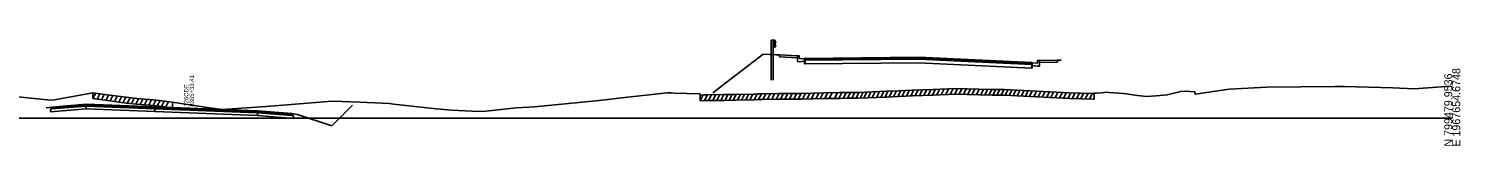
# Model space of a CAD drawing. Extents: x 1017 to 19997, y -1947 to 50737.
# Drawn here: x 14702 to 15203, y 14990 to 15027 of the extents above; entities that cross this region are included whole.
import ezdxf

# ---------------------------------------------------------------- set-up
doc = ezdxf.new("R2010")
doc.units = 0
for name, color, linetype in [('RD_GPK_XS_Cell', 7, 'Continuous'), ('RD_XS_Base', 7, 'Continuous'), ('RD_XS_CurbBase', 7, 'Continuous'), ('RD_XS_ExGround', 7, 'Continuous'), ('RD_XS_ExPaveRet', 7, 'Continuous'), ('RD_XS_GR', 7, 'Continuous'), ('RD_XS_Greenside', 7, 'Continuous'), ('RD_XS_Pave', 7, 'Continuous'), ('RD_XS_PaveOvlay', 7, 'Continuous'), ('RD_XS_SW', 7, 'Continuous'), ('RD_XS_SWbase', 7, 'Continuous'), ('RD_XS_TieSlope', 7, 'Continuous'), ('RD_XS_TX_Notes', 7, 'Continuous')]:
    doc.layers.add(name, color=color, linetype=linetype)

msp = doc.modelspace()

# ---------------------------------------------------------------- linework, layer by layer
at = {"layer": 'RD_GPK_XS_Cell'}
msp.add_line((14600, 15000), (15200, 15000), dxfattribs=at)
at = {"layer": 'RD_XS_Base'}
for points in [[(14973.43, 15018.94), (14973.43, 15020.27)], [(14973.56, 15018.94), (14973.43, 15018.94)], [(14973.56, 15018.94), (14973.56, 15020.28)], [(15052.93, 15017.47), (15013.25, 15019.33), (14973.56, 15018.94)], [(15052.93, 15018.8), (15052.93, 15017.47)], [(15053.06, 15017.46), (15052.93, 15017.47)], [(15053.06, 15018.79), (15053.06, 15017.46)], [(14709.54, 15003.18), (14710.04, 15003.22), (14722.05, 15004.19)], [(14722.05, 15003.19), (14709.54, 15002.18)], [(14709.54, 15002.18), (14709.54, 15003.18)], [(14722.05, 15003.19), (14722.05, 15004.19)], [(14782.05, 15000.86), (14758.05, 15001.79), (14722.05, 15003.19)], [(14746.05, 15003.26), (14746.05, 15002.26)], [(14782.05, 15000.86), (14758.05, 15001.79), (14746.05, 15002.26)], [(14782.05, 15001.86), (14782.05, 15000.86)], [(14782.05, 15001.86), (14794.05, 15000.91), (14794.55, 15000.87)], [(14794.55, 14999.87), (14782.05, 15000.86)], [(14794.55, 15000.87), (14794.55, 14999.87)]]:
    msp.add_lwpolyline(points, dxfattribs=at)
at = {"layer": 'RD_XS_CurbBase'}
for points in [[(14973.43, 15020.87), (14971.64, 15020.74), (14971.54, 15021.74), (14970.91, 15021.76)], [(14970.91, 15021.76), (14970.91, 15019.76)], [(14970.91, 15019.76), (14971.64, 15019.74), (14973.43, 15019.87)], [(14973.43, 15019.87), (14973.43, 15020.87)], [(15053.06, 15019.38), (15054.85, 15019.19), (15054.95, 15020.19), (15055.59, 15020.18)], [(15053.06, 15018.38), (15053.06, 15019.38)], [(15055.59, 15018.18), (15054.85, 15018.19), (15053.06, 15018.38)], [(15055.59, 15020.18), (15055.59, 15018.18)]]:
    msp.add_lwpolyline(points, dxfattribs=at)
at = {"layer": 'RD_XS_ExGround'}
msp.add_lwpolyline([(14690.12, 15008.22), (14708.38, 15006.33), (14710.24, 15006.3), (14723.82, 15008.77), (14724.46, 15008.88), (14725.26, 15008.77), (14730.34, 15007.99), (14736.05, 15007.27), (14739.79, 15006.83), (14745.52, 15006.35), (14747.7, 15006.18), (14750.35, 15005.84), (14752.27, 15005.61), (14765.12, 15003.62), (14767.19, 15003.31), (14769.73, 15002.95), (14784.99, 15004.11), (14786.28, 15004.18), (14788.05, 15004.31), (14806.64, 15005.83), (14808.52, 15005.96), (14817.83, 15005.52), (14828.14, 15005.05), (14829.54, 15004.86), (14831.76, 15004.63), (14844.53, 15003.25), (14849.98, 15002.76), (14857.03, 15002.45), (14860.81, 15002.25), (14872.62, 15003.56), (14878.97, 15003.96), (14901.49, 15006.15), (14908.48, 15006.95), (14925.33, 15008.86), (14926.38, 15008.82), (14926.78, 15008.79), (14927.7, 15008.75), (14936.82, 15008.49), (14936.92, 15008.03), (14938.12, 15008.17), (14938.83, 15008.18), (14944.65, 15008.21), (14945.45, 15008.21), (14949.32, 15008.28), (14955.55, 15008.38), (14955.87, 15008.39), (14957.02, 15008.47), (14958.74, 15008.48), (14964.23, 15008.57), (14967.66, 15008.64), (14969.34, 15008.65), (14972.5, 15008.66), (14980.1, 15008.8), (14985.6, 15008.91), (14988.22, 15008.94), (14992.02, 15008.97), (15002.12, 15009.37), (15006.28, 15009.51), (15011.18, 15009.73), (15018.39, 15010.02), (15026.21, 15010.39), (15034.41, 15010.15), (15038.99, 15010.02), (15040.28, 15010.03), (15043.29, 15009.97), (15066.05, 15008.85), (15074.32, 15008.61), (15074.68, 15008.59), (15074.7, 15008.77), (15075.41, 15008.74), (15077.49, 15008.87), (15079.2, 15009.02), (15079.95, 15008.99), (15085.02, 15008.65), (15089.84, 15007.87), (15092.98, 15007.53), (15096.42, 15007.76), (15100.32, 15008.12), (15104.99, 15009.28), (15106.68, 15009.43), (15109.92, 15009.24), (15110.05, 15008.34), (15121.98, 15010.15), (15135.19, 15010.86), (15159.04, 15011.03), (15160.93, 15011.05), (15162.3, 15011.01), (15179.26, 15010.59), (15186.72, 15010.28), (15196.24, 15010.89), (15198, 15011.05), (15200, 15011.15)], dxfattribs=at)
at = {"layer": 'RD_XS_ExPaveRet'}
for p, q in [((14724.46, 15006.88), (14724.46, 15008.88)), ((14724.46, 15006.88), (14725.4, 15008.75)), ((14724.46, 15006.88), (14725.26, 15006.77)), ((14725.96, 15006.66), (14726.89, 15008.52)), ((14727.46, 15006.43), (14728.39, 15008.29)), ((14728.96, 15006.2), (14729.89, 15008.06)), ((14730.46, 15005.98), (14731.41, 15007.86)), ((14731.96, 15005.79), (14732.91, 15007.67)), ((14733.46, 15005.6), (14734.41, 15007.48)), ((14734.96, 15005.41), (14735.91, 15007.29)), ((14736.46, 15005.22), (14737.41, 15007.11)), ((14737.96, 15005.05), (14738.91, 15006.93)), ((14936.92, 15006.03), (14937.98, 15008.16)), ((14936.92, 15006.03), (14936.92, 15008.03)), ((14938.42, 15006.17), (14939.42, 15008.18)), ((14939.85, 15006.18), (14940.85, 15008.19)), ((14941.28, 15006.19), (14942.28, 15008.19)), ((14942.7, 15006.2), (14943.71, 15008.2)), ((14944.13, 15006.2), (14945.13, 15008.21)), ((14945.57, 15006.21), (14946.57, 15008.23)), ((14947.02, 15006.23), (14948.03, 15008.25)), ((14948.47, 15006.26), (14949.48, 15008.28)), ((14949.93, 15006.29), (14950.94, 15008.3)), ((14951.38, 15006.31), (14952.39, 15008.33)), ((14952.84, 15006.34), (14953.85, 15008.35)), ((14954.29, 15006.36), (14955.3, 15008.38)), ((14955.75, 15006.38), (14956.78, 15008.45)), ((14957.31, 15006.47), (14958.31, 15008.48)), ((14958.84, 15006.48), (14959.85, 15008.5)), ((14960.38, 15006.51), (14961.39, 15008.52)), ((14961.93, 15006.53), (14962.93, 15008.55)), ((14963.47, 15006.55), (14964.47, 15008.57)), ((14965.01, 15006.58), (14966.02, 15008.6)), ((14966.55, 15006.61), (14967.56, 15008.63)), ((14968.1, 15006.64), (14969.1, 15008.65)), ((14969.64, 15006.66), (14970.64, 15008.66)), ((14971.17, 15006.66), (14972.18, 15008.66)), ((14972.71, 15006.67), (14973.72, 15008.68)), ((14974.26, 15006.69), (14975.27, 15008.71)), ((14975.81, 15006.72), (14976.82, 15008.74)), ((14977.36, 15006.75), (14978.37, 15008.77)), ((14978.91, 15006.78), (14979.92, 15008.8)), ((14980.46, 15006.81), (14981.47, 15008.83)), ((14982.07, 15006.84), (14983.08, 15008.86)), ((14983.86, 15006.87), (14984.87, 15008.89)), ((14985.42, 15006.9), (14986.42, 15008.92)), ((14986.97, 15006.93), (14987.97, 15008.94)), ((14988.47, 15006.95), (14989.47, 15008.95)), ((14989.96, 15006.96), (14990.97, 15008.96)), ((14991.42, 15006.97), (14992.43, 15008.99)), ((14992.88, 15007), (14993.9, 15009.04)), ((14994.17, 15007.06), (14995.19, 15009.1)), ((14995.61, 15007.11), (14996.63, 15009.15)), ((14997.1, 15007.17), (14998.12, 15009.21)), ((14998.58, 15007.23), (14999.6, 15009.27)), ((15000.07, 15007.29), (15001.09, 15009.33)), ((15001.56, 15007.35), (15002.58, 15009.39)), ((15003.05, 15007.4), (15004.07, 15009.43)), ((15004.53, 15007.45), (15005.55, 15009.48)), ((15006.01, 15007.5), (15007.04, 15009.54)), ((15007.5, 15007.56), (15008.53, 15009.61)), ((15009.02, 15007.63), (15010.05, 15009.68)), ((15010.54, 15007.7), (15011.56, 15009.75)), ((15012.06, 15007.77), (15013.08, 15009.81)), ((15013.57, 15007.83), (15014.59, 15009.87)), ((15015.09, 15007.89), (15016.11, 15009.93)), ((15016.6, 15007.95), (15017.62, 15009.99)), ((15018.11, 15008.01), (15019.14, 15010.05)), ((15019.63, 15008.08), (15020.66, 15010.12)), ((15021.21, 15008.15), (15022.23, 15010.2)), ((15022.78, 15008.23), (15023.81, 15010.27)), ((15024.36, 15008.3), (15025.38, 15010.35)), ((15025.94, 15008.37), (15026.93, 15010.37)), ((15027.46, 15008.35), (15028.45, 15010.32)), ((15028.98, 15008.31), (15029.97, 15010.28)), ((15030.5, 15008.26), (15031.48, 15010.24)), ((15032.01, 15008.22), (15033, 15010.19)), ((15033.54, 15008.18), (15034.52, 15010.15)), ((15035.07, 15008.13), (15036.06, 15010.11)), ((15036.48, 15008.09), (15037.47, 15010.07)), ((15037.89, 15008.06), (15038.87, 15010.03)), ((15039.29, 15008.03), (15040.29, 15010.03)), ((15040.72, 15008.02), (15041.71, 15010)), ((15042.15, 15007.99), (15043.14, 15009.97)), ((15043.57, 15007.96), (15044.55, 15009.91)), ((15044.98, 15007.89), (15045.96, 15009.84)), ((15046.39, 15007.82), (15047.36, 15009.77)), ((15047.79, 15007.75), (15048.77, 15009.7)), ((15049.2, 15007.68), (15050.18, 15009.63)), ((15050.61, 15007.61), (15051.59, 15009.56)), ((15052.1, 15007.54), (15053.07, 15009.49)), ((15053.59, 15007.46), (15054.56, 15009.42)), ((15055.08, 15007.39), (15056.05, 15009.34)), ((15056.57, 15007.32), (15057.55, 15009.27)), ((15058.06, 15007.24), (15059.04, 15009.19)), ((15059.55, 15007.17), (15060.53, 15009.12)), ((15061.05, 15007.1), (15062.02, 15009.05)), ((15062.54, 15007.02), (15063.51, 15008.97)), ((15064.04, 15006.95), (15065.01, 15008.9)), ((15065.53, 15006.88), (15066.52, 15008.84)), ((15067.04, 15006.82), (15068.03, 15008.79)), ((15068.56, 15006.78), (15069.54, 15008.75)), ((15070.07, 15006.73), (15071.05, 15008.7)), ((15071.58, 15006.69), (15072.57, 15008.66)), ((15073.09, 15006.64), (15074.08, 15008.61)), ((15074.68, 15006.59), (15074.68, 15008.59)), ((14725.26, 15006.77), (14730.34, 15005.99)), ((14730.34, 15005.99), (14736.05, 15005.27)), ((14736.05, 15005.27), (14739.79, 15004.83)), ((14739.46, 15004.87), (14740.42, 15006.78)), ((14739.79, 15004.83), (14745.52, 15004.35)), ((14740.96, 15004.73), (14741.92, 15006.65)), ((14742.46, 15004.61), (14743.42, 15006.53)), ((14743.96, 15004.48), (14744.92, 15006.4)), ((14745.46, 15004.36), (14746.43, 15006.28)), ((14745.52, 15004.35), (14747.7, 15004.18)), ((14746.96, 15004.24), (14747.92, 15006.15)), ((14747.7, 15004.18), (14750.35, 15003.84)), ((14748.46, 15004.08), (14749.4, 15005.96)), ((14749.96, 15003.89), (14750.91, 15005.77)), ((14750.35, 15003.84), (14752.27, 15003.61)), ((14752.27, 15005.61), (14752.27, 15003.61)), ((15074.6, 15006.59), (15074.68, 15006.74))]:
    msp.add_line(p, q, dxfattribs=at)
msp.add_lwpolyline([(14936.92, 15006.03), (14938.12, 15006.17), (14938.83, 15006.18), (14944.65, 15006.21), (14945.45, 15006.21), (14949.32, 15006.28), (14955.55, 15006.38), (14955.87, 15006.39), (14957.02, 15006.47), (14958.74, 15006.48), (14964.23, 15006.57), (14967.66, 15006.64), (14969.34, 15006.65), (14972.5, 15006.66), (14980.1, 15006.8), (14985.6, 15006.91), (14988.22, 15006.94), (14992.02, 15006.97), (15002.12, 15007.37), (15006.28, 15007.51), (15011.18, 15007.73), (15018.39, 15008.02), (15026.21, 15008.39), (15034.41, 15008.15), (15038.99, 15008.02), (15040.28, 15008.03), (15043.29, 15007.97), (15066.05, 15006.85), (15074.32, 15006.61), (15074.68, 15006.59)], dxfattribs=at)
at = {"layer": 'RD_XS_GR'}
for points in [[(14962.4, 15027.24), (14961.77, 15027.25)], [(14961.77, 15027.25), (14961.77, 15022.25)], [(14962.4, 15022.22), (14962.4, 15027.24)], [(14963.02, 15027.22), (14962.4, 15027.24)], [(14962.4, 15027.24), (14962.4, 15024.87)], [(14963.02, 15024.86), (14963.02, 15027.22)], [(14963.02, 15027.22), (14963.32, 15026.62)], [(14961.77, 15022.25), (14962.4, 15022.22)], [(14961.77, 15022.25), (14961.77, 15013.23)], [(14962.4, 15024.87), (14963.02, 15024.86)], [(14962.4, 15013.22), (14962.4, 15022.22)], [(14963.32, 15025.45), (14963.02, 15024.86)], [(14963.32, 15026.62), (14963.03, 15026.02)], [(14963.03, 15026.02), (14963.32, 15025.45)]]:
    msp.add_lwpolyline(points, dxfattribs=at)
at = {"layer": 'RD_XS_Greenside'}
for points in [[(14963.32, 15022.17), (14958.9, 15022.4), (14941.27, 15008.85)], [(14964.59, 15022.1), (14963.32, 15022.17)], [(15061.91, 15020.28), (15063.17, 15020.3)], [(14710.04, 15003.85), (14708.04, 15003.53)], [(14794.05, 15001.55), (14796.05, 15001.23)], [(14796.05, 15001.23), (14808.06, 14997.24)]]:
    msp.add_lwpolyline(points, dxfattribs=at)
at = {"layer": 'RD_XS_Pave'}
for points in [[(14973.43, 15020.59), (14973.56, 15020.59)], [(14973.43, 15020.27), (14973.43, 15020.59)], [(14973.56, 15020.28), (14973.43, 15020.27)], [(14973.56, 15020.59), (15013.25, 15020.98), (15052.93, 15019.12)], [(15052.93, 15018.8), (15013.25, 15020.67), (14973.56, 15020.28)], [(14973.56, 15020.28), (14973.56, 15020.59)], [(15052.93, 15019.12), (15052.93, 15018.8)], [(15052.93, 15019.12), (15053.06, 15019.11)], [(15053.06, 15018.79), (15052.93, 15018.8)], [(15053.06, 15019.11), (15053.06, 15018.79)], [(14710.04, 15003.54), (14722.05, 15004.51)], [(14722.05, 15004.19), (14710.04, 15003.22)], [(14710.04, 15003.22), (14710.04, 15003.54)], [(14782.05, 15002.18), (14758.05, 15003.11), (14722.05, 15004.51)], [(14722.05, 15004.51), (14722.05, 15004.19)], [(14722.05, 15004.19), (14758.05, 15002.79), (14782.05, 15001.86)], [(14782.05, 15002.18), (14758.05, 15003.11), (14746.05, 15003.58)], [(14746.05, 15003.58), (14746.05, 15003.26)], [(14746.05, 15003.26), (14758.05, 15002.79), (14782.05, 15001.86)], [(14782.05, 15001.86), (14782.05, 15002.18)], [(14782.05, 15002.18), (14794.05, 15001.23)], [(14794.05, 15000.91), (14782.05, 15001.86)], [(14794.05, 15001.23), (14794.05, 15000.91)]]:
    msp.add_lwpolyline(points, dxfattribs=at)
at = {"layer": 'RD_XS_PaveOvlay'}
for points in [[(14973.43, 15020.59), (14973.43, 15020.87), (14973.43, 15020.91)], [(14973.43, 15020.91), (14973.56, 15020.91)], [(14973.43, 15020.91), (14973.56, 15020.91)], [(14973.56, 15020.91), (15013.25, 15021.3), (15052.93, 15019.43)], [(14973.56, 15020.59), (14973.56, 15020.91)], [(15052.93, 15019.43), (15052.93, 15019.12)], [(15052.93, 15019.43), (15053.06, 15019.42)], [(15052.93, 15019.12), (15052.93, 15019.43)], [(15053.06, 15019.42), (15053.06, 15019.38), (15053.06, 15019.11)], [(14722.05, 15004.83), (14710.04, 15003.85)], [(14710.04, 15003.85), (14710.04, 15003.54)], [(14722.05, 15004.83), (14758.05, 15003.43), (14782.05, 15002.49)], [(14722.05, 15004.51), (14722.05, 15004.83)], [(14746.05, 15003.89), (14758.05, 15003.43), (14782.05, 15002.49)], [(14746.05, 15003.58), (14746.05, 15003.89)], [(14782.05, 15002.49), (14782.05, 15002.18)], [(14782.05, 15002.49), (14794.05, 15001.55)], [(14794.05, 15001.55), (14794.05, 15001.23)]]:
    msp.add_lwpolyline(points, dxfattribs=at)
at = {"layer": 'RD_XS_SW'}
for points in [[(14970.91, 15021.76), (14964.59, 15022.1)], [(15055.59, 15020.18), (15061.91, 15020.28)]]:
    msp.add_lwpolyline(points, dxfattribs=at)
at = {"layer": 'RD_XS_SWbase'}
for points in [[(14964.59, 15021.43), (14964.59, 15022.1)], [(14970.91, 15021.09), (14964.59, 15021.43)], [(14970.91, 15021.76), (14970.91, 15021.09)], [(15055.59, 15020.18), (15055.59, 15019.51)], [(15055.59, 15019.51), (15061.91, 15019.62)], [(15061.91, 15019.62), (15061.91, 15020.28)]]:
    msp.add_lwpolyline(points, dxfattribs=at)
at = {"layer": 'RD_XS_TieSlope'}
msp.add_lwpolyline([(14808.06, 14997.24), (14815.27, 15004.47)], dxfattribs=at)

# ---------------------------------------------------------------- texts
at = {"layer": 'RD_GPK_XS_Cell'}
for s, p in [('E 1967654.6748', (15202.8, 14990)), ('N 799479.9536', (15200, 14990))]:
    msp.add_text(s, height=2.8, rotation=90, dxfattribs=at).set_placement(p)
at = {"layer": 'RD_XS_TX_Notes'}
for s, p in [(' 8365+33.41', (14759.78, 15003.43)), (' 126CDE', (14757.82, 15003.43))]:
    msp.add_text(s, height=1.5, rotation=90, dxfattribs=at).set_placement(p)

doc.saveas('drawing.dxf')
